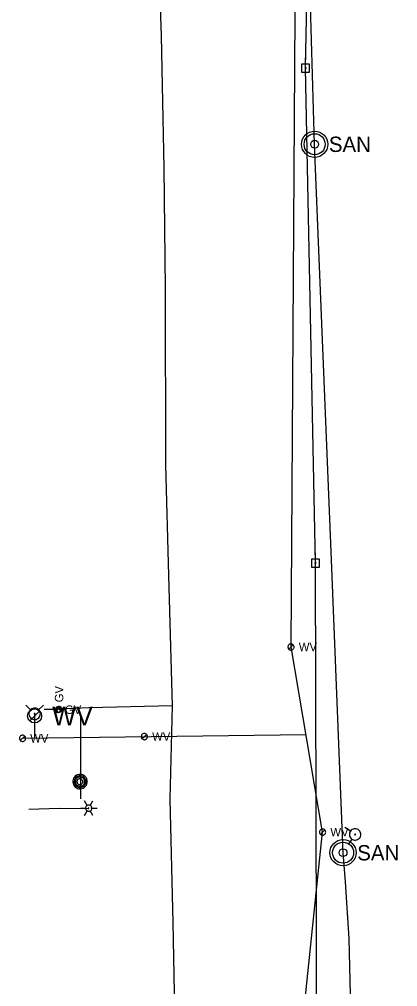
# Model space of a CAD drawing. Extents: x 600849 to 606371, y 330010 to 403088.
# Drawn here: x 601743.9 to 601916.8, y 400004.9 to 400447.2 of the extents above; entities that cross this region are included whole.
import ezdxf

# ---------------------------------------------------------------- set-up
doc = ezdxf.new("R2010")
doc.units = 0
for name, color, linetype in [('E_LTG', 7, 'Continuous'), ('E_UTL_E_UG', 7, 'Continuous'), ('E_UTL_EPowerPole', 7, 'Continuous'), ('E_UTL_FO_UG', 7, 'Continuous'), ('E_UTL_G', 7, 'Continuous'), ('E_UTL_G_UG', 7, 'Continuous'), ('E_UTL_MH', 7, 'Continuous'), ('E_UTL_Overhead', 7, 'Continuous'), ('E_UTL_SAN', 7, 'Continuous'), ('E_UTL_SAN_UG', 7, 'Continuous'), ('E_UTL_W', 7, 'Continuous'), ('E_UTL_W_UG', 7, 'Continuous'), ('E_UTL_WHydrant', 7, 'Continuous')]:
    doc.layers.add(name, color=color, linetype=linetype)

# ---------------------------------------------------------------- blocks, each defined once
blk = doc.blocks.new('WV')
at = {"layer": 'E_UTL_W'}
blk.add_line((-8.6, -8.6), (8.6, 8.6), dxfattribs=at)
blk.add_circle((0, 0), 12.2, dxfattribs=at)
blk.add_text('WV', height=32.92, dxfattribs=at).set_placement((30.5, -16.5))

msp = doc.modelspace()

# ---------------------------------------------------------------- linework, layer by layer
at = {"layer": 'E_LTG'}
for points in [[(601774.86, 400087.75), (601773.67, 400089.82)], [(601776.29, 400087.75), (601777.48, 400089.82)], [(601771.77, 400086.52), (601774.15, 400086.52)], [(601773.67, 400083.22), (601774.86, 400085.28)], [(601777.01, 400086.52), (601776.98, 400086.79), (601776.91, 400087.05), (601776.78, 400087.29), (601776.61, 400087.5), (601776.41, 400087.68), (601776.17, 400087.82), (601775.92, 400087.91), (601775.65, 400087.94), (601775.38, 400087.93), (601775.11, 400087.87), (601774.86, 400087.75), (601774.64, 400087.6), (601774.46, 400087.4), (601774.31, 400087.17), (601774.21, 400086.92), (601774.16, 400086.65), (601774.16, 400086.38), (601774.21, 400086.11), (601774.31, 400085.86), (601774.46, 400085.63), (601774.64, 400085.44), (601774.86, 400085.28), (601775.11, 400085.17), (601775.38, 400085.1), (601775.65, 400085.09), (601775.92, 400085.13), (601776.17, 400085.22), (601776.41, 400085.35), (601776.61, 400085.53), (601776.78, 400085.74), (601776.91, 400085.99), (601776.98, 400086.25), (601777.01, 400086.52)], [(601777.01, 400086.52), (601776.98, 400086.79), (601776.91, 400087.05), (601776.78, 400087.29), (601776.61, 400087.5), (601776.41, 400087.68), (601776.17, 400087.82), (601775.92, 400087.91), (601775.65, 400087.94), (601775.38, 400087.93), (601775.11, 400087.87), (601774.86, 400087.75), (601774.64, 400087.6), (601774.46, 400087.4), (601774.31, 400087.17), (601774.21, 400086.92), (601774.16, 400086.65), (601774.16, 400086.38), (601774.21, 400086.11), (601774.31, 400085.86), (601774.46, 400085.63), (601774.64, 400085.44), (601774.86, 400085.28), (601775.11, 400085.17), (601775.38, 400085.1), (601775.65, 400085.09), (601775.92, 400085.13), (601776.17, 400085.22), (601776.41, 400085.35), (601776.61, 400085.53), (601776.78, 400085.74), (601776.91, 400085.99), (601776.98, 400086.25), (601777.01, 400086.52)], [(601777.01, 400086.52), (601776.98, 400086.79), (601776.91, 400087.05), (601776.78, 400087.29), (601776.61, 400087.5), (601776.41, 400087.68), (601776.17, 400087.82), (601775.92, 400087.91), (601775.65, 400087.94), (601775.38, 400087.93), (601775.11, 400087.87), (601774.86, 400087.75), (601774.64, 400087.6), (601774.46, 400087.4), (601774.31, 400087.17), (601774.21, 400086.92), (601774.16, 400086.65), (601774.16, 400086.38), (601774.21, 400086.11), (601774.31, 400085.86), (601774.46, 400085.63), (601774.64, 400085.44), (601774.86, 400085.28), (601775.11, 400085.17), (601775.38, 400085.1), (601775.65, 400085.09), (601775.92, 400085.13), (601776.17, 400085.22), (601776.41, 400085.35), (601776.61, 400085.53), (601776.78, 400085.74), (601776.91, 400085.99), (601776.98, 400086.25), (601777.01, 400086.52)], [(601775.7, 400086.52), (601775.7, 400086.54), (601775.69, 400086.56), (601775.68, 400086.58), (601775.67, 400086.6), (601775.65, 400086.61), (601775.63, 400086.63), (601775.61, 400086.63), (601775.59, 400086.64), (601775.56, 400086.63), (601775.54, 400086.63), (601775.52, 400086.62), (601775.5, 400086.61), (601775.49, 400086.59), (601775.47, 400086.57), (601775.47, 400086.55), (601775.46, 400086.53), (601775.46, 400086.51), (601775.47, 400086.48), (601775.47, 400086.46), (601775.49, 400086.44), (601775.5, 400086.43), (601775.52, 400086.41), (601775.54, 400086.4), (601775.56, 400086.4), (601775.59, 400086.4), (601775.61, 400086.4), (601775.63, 400086.41), (601775.65, 400086.42), (601775.67, 400086.43), (601775.68, 400086.45), (601775.69, 400086.47), (601775.7, 400086.49), (601775.7, 400086.52)], [(601777.48, 400083.22), (601776.29, 400085.28)], [(601777.01, 400086.52), (601779.39, 400086.52)]]:
    msp.add_lwpolyline(points, dxfattribs=at)
at = {"layer": 'E_UTL_E_UG'}
msp.add_lwpolyline([(601748.19, 400086.13), (601762.01, 400086.51), (601775.37, 400086.32), (601775.58, 400086.52)], dxfattribs=at)
at = {"layer": 'E_UTL_EPowerPole'}
for points in [[(601874.66, 400426.72), (601874.66, 400429.63)], [(601876.5, 400426.72), (601872.81, 400426.72)], [(601872.81, 400426.72), (601872.81, 400423.03)], [(601874.93, 400424.88), (601874.92, 400424.92), (601874.91, 400424.96), (601874.89, 400425), (601874.86, 400425.04), (601874.83, 400425.07), (601874.79, 400425.09), (601874.74, 400425.11), (601874.7, 400425.11), (601874.65, 400425.11), (601874.61, 400425.1), (601874.57, 400425.08), (601874.53, 400425.06), (601874.5, 400425.02), (601874.48, 400424.99), (601874.46, 400424.94), (601874.45, 400424.9), (601874.45, 400424.85), (601874.46, 400424.81), (601874.48, 400424.77), (601874.5, 400424.73), (601874.53, 400424.7), (601874.57, 400424.67), (601874.61, 400424.65), (601874.65, 400424.64), (601874.7, 400424.64), (601874.74, 400424.64), (601874.79, 400424.66), (601874.83, 400424.68), (601874.86, 400424.71), (601874.89, 400424.75), (601874.91, 400424.79), (601874.92, 400424.83), (601874.93, 400424.88)], [(601876.5, 400423.03), (601876.5, 400426.72)], [(601872.81, 400423.03), (601876.5, 400423.03)], [(601879.19, 400200.43), (601879.19, 400203.34)], [(601881.03, 400200.43), (601877.35, 400200.43)], [(601877.35, 400200.43), (601877.35, 400196.74)], [(601879.46, 400198.59), (601879.46, 400198.63), (601879.44, 400198.68), (601879.42, 400198.72), (601879.39, 400198.75), (601879.36, 400198.78), (601879.32, 400198.8), (601879.28, 400198.82), (601879.23, 400198.83), (601879.19, 400198.82), (601879.14, 400198.81), (601879.1, 400198.79), (601879.07, 400198.77), (601879.03, 400198.73), (601879.01, 400198.7), (601878.99, 400198.65), (601878.98, 400198.61), (601878.98, 400198.56), (601878.99, 400198.52), (601879.01, 400198.48), (601879.03, 400198.44), (601879.07, 400198.41), (601879.1, 400198.38), (601879.14, 400198.36), (601879.19, 400198.35), (601879.23, 400198.35), (601879.28, 400198.36), (601879.32, 400198.37), (601879.36, 400198.39), (601879.39, 400198.42), (601879.42, 400198.46), (601879.44, 400198.5), (601879.46, 400198.54), (601879.46, 400198.59)], [(601881.03, 400196.74), (601881.03, 400200.43)], [(601877.35, 400196.74), (601881.03, 400196.74)]]:
    msp.add_lwpolyline(points, dxfattribs=at)
at = {"layer": 'E_UTL_FO_UG'}
msp.add_lwpolyline([(601771.98, 400090.79), (601771.98, 400129.66)], dxfattribs=at)
at = {"layer": 'E_UTL_G'}
for points in [[(601762.78, 400131.58), (601762.76, 400131.82), (601762.69, 400132.05), (601762.58, 400132.27), (601762.43, 400132.46), (601762.24, 400132.62), (601762.03, 400132.75), (601761.8, 400132.82), (601761.56, 400132.86), (601761.32, 400132.85), (601761.08, 400132.79), (601760.86, 400132.69), (601760.66, 400132.55), (601760.49, 400132.37), (601760.36, 400132.17), (601760.27, 400131.94), (601760.22, 400131.7), (601760.22, 400131.46), (601760.27, 400131.22), (601760.36, 400130.99), (601760.49, 400130.78), (601760.66, 400130.61), (601760.86, 400130.47), (601761.08, 400130.36), (601761.32, 400130.31), (601761.56, 400130.3), (601761.8, 400130.33), (601762.03, 400130.41), (601762.24, 400130.53), (601762.43, 400130.69), (601762.58, 400130.88), (601762.69, 400131.1), (601762.76, 400131.33), (601762.78, 400131.58)], [(601760.59, 400130.67), (601762.41, 400132.49)], [(601762.04, 400133.02), (601761.79, 400132.99), (601761.56, 400132.93), (601761.34, 400132.81), (601761.15, 400132.66), (601760.99, 400132.48), (601760.87, 400132.27), (601760.79, 400132.04), (601760.75, 400131.8), (601760.77, 400131.55), (601760.82, 400131.31), (601760.92, 400131.09), (601761.07, 400130.89), (601761.24, 400130.73), (601761.45, 400130.59), (601761.67, 400130.5), (601761.91, 400130.46), (601762.16, 400130.46), (601762.4, 400130.5), (601762.62, 400130.59), (601762.83, 400130.73), (601763.01, 400130.89), (601763.15, 400131.09), (601763.25, 400131.31), (601763.31, 400131.55), (601763.32, 400131.8), (601763.28, 400132.04), (601763.2, 400132.27), (601763.08, 400132.48), (601762.92, 400132.66), (601762.73, 400132.81), (601762.51, 400132.93), (601762.28, 400132.99), (601762.04, 400133.02)], [(601762.94, 400130.83), (601761.13, 400132.64)]]:
    msp.add_lwpolyline(points, dxfattribs=at)
at = {"layer": 'E_UTL_G_UG'}
for points in [[(601813.84, 400133.27), (601812.12, 400192.93), (601810.87, 400243.47), (601810.64, 400323.97), (601810.07, 400379.3), (601808.88, 400439.7), (601805.3, 400542.52), (601798.37, 400602.42), (601793.1, 400655.61), (601795.81, 400704.24), (601797.2, 400728.81), (601796.68, 400759.01), (601795.14, 400806.08), (601791.66, 400841.83), (601789.29, 400881.82)], [(601826.85, 399487.1), (601826.21, 399532.41), (601824.23, 399606.3), (601822.58, 399698.43), (601820.47, 399766.2), (601820.09, 399823.48), (601818.01, 399886.01), (601815.49, 399961.9), (601814.09, 400034.24), (601812.86, 400090.65), (601813.84, 400133.27), (601775.63, 400132.35), (601762.04, 400131.73), (601761.5, 400131.58), (601755.19, 400131.71)]]:
    msp.add_lwpolyline(points, dxfattribs=at)
at = {"layer": 'E_UTL_MH'}
for points in [[(601774.89, 400098.69), (601774.83, 400099.32), (601774.65, 400099.92), (601774.37, 400100.48), (601773.98, 400100.97), (601773.5, 400101.38), (601772.96, 400101.7), (601772.37, 400101.9), (601771.75, 400101.99), (601771.12, 400101.96), (601770.51, 400101.81), (601769.94, 400101.55), (601769.43, 400101.19), (601769, 400100.73), (601768.66, 400100.21), (601768.42, 400099.62), (601768.3, 400099.01), (601768.3, 400098.38), (601768.42, 400097.76), (601768.66, 400097.18), (601769, 400096.65), (601769.43, 400096.2), (601769.94, 400095.84), (601770.51, 400095.58), (601771.12, 400095.43), (601771.75, 400095.4), (601772.37, 400095.49), (601772.96, 400095.69), (601773.5, 400096.01), (601773.98, 400096.42), (601774.37, 400096.91), (601774.65, 400097.47), (601774.83, 400098.07), (601774.89, 400098.69)], [(601774.27, 400098.69), (601774.23, 400099.2), (601774.08, 400099.68), (601773.85, 400100.14), (601773.53, 400100.54), (601773.15, 400100.87), (601772.71, 400101.12), (601772.23, 400101.29), (601771.72, 400101.36), (601771.22, 400101.34), (601770.72, 400101.22), (601770.26, 400101.01), (601769.84, 400100.71), (601769.49, 400100.34), (601769.22, 400099.92), (601769.03, 400099.44), (601768.93, 400098.94), (601768.93, 400098.44), (601769.03, 400097.94), (601769.22, 400097.46), (601769.49, 400097.03), (601769.84, 400096.67), (601770.26, 400096.37), (601770.72, 400096.16), (601771.22, 400096.04), (601771.72, 400096.02), (601772.23, 400096.09), (601772.71, 400096.25), (601773.15, 400096.51), (601773.53, 400096.84), (601773.85, 400097.24), (601774.08, 400097.69), (601774.23, 400098.18), (601774.27, 400098.69)], [(601773.71, 400098.66), (601773.67, 400099.06), (601773.56, 400099.45), (601773.37, 400099.81), (601773.12, 400100.13), (601772.82, 400100.4), (601772.47, 400100.6), (601772.08, 400100.73), (601771.68, 400100.79), (601771.28, 400100.77), (601770.89, 400100.67), (601770.52, 400100.5), (601770.19, 400100.27), (601769.91, 400099.98), (601769.69, 400099.64), (601769.54, 400099.26), (601769.46, 400098.86), (601769.46, 400098.46), (601769.54, 400098.06), (601769.69, 400097.69), (601769.91, 400097.34), (601770.19, 400097.05), (601770.52, 400096.82), (601770.89, 400096.65), (601771.28, 400096.55), (601771.68, 400096.53), (601772.08, 400096.59), (601772.47, 400096.72), (601772.82, 400096.93), (601773.12, 400097.19), (601773.37, 400097.51), (601773.56, 400097.87), (601773.67, 400098.26), (601773.71, 400098.66)], [(601772.86, 400098.65), (601772.83, 400098.9), (601772.76, 400099.14), (601772.64, 400099.37), (601772.49, 400099.56), (601772.3, 400099.73), (601772.08, 400099.86), (601771.84, 400099.94), (601771.59, 400099.98), (601771.33, 400099.96), (601771.09, 400099.9), (601770.86, 400099.8), (601770.65, 400099.65), (601770.48, 400099.47), (601770.34, 400099.26), (601770.25, 400099.02), (601770.2, 400098.77), (601770.2, 400098.52), (601770.25, 400098.27), (601770.34, 400098.04), (601770.48, 400097.82), (601770.65, 400097.64), (601770.86, 400097.49), (601771.09, 400097.39), (601771.33, 400097.33), (601771.59, 400097.32), (601771.84, 400097.35), (601772.08, 400097.43), (601772.3, 400097.56), (601772.49, 400097.73), (601772.64, 400097.93), (601772.76, 400098.15), (601772.83, 400098.39), (601772.86, 400098.65)]]:
    msp.add_lwpolyline(points, dxfattribs=at)
at = {"layer": 'E_UTL_Overhead'}
for points in [[(601879.22, 400198.59), (601874.69, 400424.88), (601879.16, 400653.46), (601880.38, 400877.03)], [(601799.71, 399128), (601895.99, 399227.7), (601894.82, 399274.94), (601890.14, 399423.61), (601887.97, 399578.04), (601883.55, 399776.02), (601879.86, 399971.56), (601879.22, 400198.59)]]:
    msp.add_lwpolyline(points, dxfattribs=at)
at = {"layer": 'E_UTL_SAN'}
for centre, radius in [((601878.83, 400390.13), 6), ((601878.83, 400390.13), 4.8), ((601878.83, 400390.13), 1.8), ((601891.81, 400066.17), 6), ((601891.81, 400066.17), 4.8), ((601891.81, 400066.17), 1.8)]:
    msp.add_circle(centre, radius, dxfattribs=at)
at = {"layer": 'E_UTL_SAN_UG'}
for points in [[(601891.8, 400066.17), (601886.59, 400200.09), (601878.83, 400390.13), (601876.51, 400469.59), (601874.87, 400676.8), (601870.7, 400995.76)], [(601901.37, 399736.39), (601900.13, 399780.45), (601898.77, 399843.08), (601897.15, 399913.51), (601896.16, 399966.18), (601895.32, 399994.84), (601894.55, 400026.86), (601892.99, 400052.85), (601891.8, 400066.17)]]:
    msp.add_lwpolyline(points, dxfattribs=at)
at = {"layer": 'E_UTL_W'}
for points in [[(601869.45, 400160.24), (601869.43, 400160.51), (601869.35, 400160.77), (601869.23, 400161.01), (601869.06, 400161.22), (601868.85, 400161.4), (601868.62, 400161.53), (601868.36, 400161.62), (601868.09, 400161.66), (601867.82, 400161.65), (601867.56, 400161.58), (601867.31, 400161.47), (601867.09, 400161.31), (601866.91, 400161.12), (601866.76, 400160.89), (601866.66, 400160.64), (601866.61, 400160.37), (601866.61, 400160.1), (601866.66, 400159.84), (601866.76, 400159.58), (601866.91, 400159.36), (601867.09, 400159.16), (601867.31, 400159), (601867.56, 400158.89), (601867.82, 400158.83), (601868.09, 400158.81), (601868.36, 400158.85), (601868.62, 400158.94), (601868.85, 400159.08), (601869.06, 400159.25), (601869.23, 400159.47), (601869.35, 400159.71), (601869.43, 400159.97), (601869.45, 400160.24)], [(601867.02, 400159.23), (601869.03, 400161.24)], [(601746.71, 400118.46), (601746.68, 400118.73), (601746.6, 400118.99), (601746.48, 400119.23), (601746.31, 400119.45), (601746.11, 400119.63), (601745.87, 400119.76), (601745.62, 400119.85), (601745.35, 400119.89), (601745.08, 400119.88), (601744.81, 400119.81), (601744.57, 400119.7), (601744.35, 400119.54), (601744.16, 400119.35), (601744.01, 400119.12), (601743.91, 400118.87), (601743.86, 400118.6), (601743.86, 400118.33), (601743.91, 400118.06), (601744.01, 400117.81), (601744.16, 400117.58), (601744.35, 400117.39), (601744.57, 400117.23), (601744.81, 400117.12), (601745.08, 400117.05), (601745.35, 400117.04), (601745.62, 400117.08), (601745.87, 400117.17), (601746.11, 400117.3), (601746.31, 400117.48), (601746.48, 400117.69), (601746.6, 400117.93), (601746.68, 400118.19), (601746.71, 400118.46)], [(601744.27, 400117.46), (601746.29, 400119.47)], [(601802.44, 400119.26), (601802.41, 400119.53), (601802.34, 400119.79), (601802.21, 400120.03), (601802.05, 400120.25), (601801.84, 400120.42), (601801.61, 400120.56), (601801.35, 400120.65), (601801.08, 400120.69), (601800.81, 400120.67), (601800.55, 400120.61), (601800.3, 400120.5), (601800.08, 400120.34), (601799.89, 400120.14), (601799.75, 400119.92), (601799.65, 400119.66), (601799.6, 400119.4), (601799.6, 400119.13), (601799.65, 400118.86), (601799.75, 400118.61), (601799.89, 400118.38), (601800.08, 400118.19), (601800.3, 400118.03), (601800.55, 400117.92), (601800.81, 400117.85), (601801.08, 400117.84), (601801.35, 400117.88), (601801.61, 400117.97), (601801.84, 400118.1), (601802.05, 400118.28), (601802.21, 400118.49), (601802.34, 400118.73), (601802.41, 400118.99), (601802.44, 400119.26)], [(601800.01, 400118.25), (601802.02, 400120.27)], [(601883.89, 400075.57), (601883.86, 400075.84), (601883.78, 400076.1), (601883.66, 400076.34), (601883.49, 400076.56), (601883.29, 400076.74), (601883.05, 400076.87), (601882.8, 400076.96), (601882.53, 400077), (601882.26, 400076.99), (601881.99, 400076.92), (601881.75, 400076.81), (601881.53, 400076.65), (601881.34, 400076.46), (601881.19, 400076.23), (601881.09, 400075.98), (601881.04, 400075.71), (601881.04, 400075.44), (601881.09, 400075.17), (601881.19, 400074.92), (601881.34, 400074.69), (601881.53, 400074.5), (601881.75, 400074.34), (601881.99, 400074.23), (601882.26, 400074.16), (601882.53, 400074.15), (601882.8, 400074.19), (601883.05, 400074.28), (601883.29, 400074.41), (601883.49, 400074.59), (601883.66, 400074.8), (601883.78, 400075.04), (601883.86, 400075.3), (601883.89, 400075.57)], [(601881.45, 400074.57), (601883.47, 400076.58)]]:
    msp.add_lwpolyline(points, dxfattribs=at)
at = {"layer": 'E_UTL_W_UG'}
for points in [[(601816.66, 399557.67), (601814.82, 399652.77), (601814.15, 399725.81), (601813.89, 399762.78), (601877.71, 399771.73), (601877.38, 399813.15), (601878.97, 399820.66), (601877.34, 399826.19), (601873.98, 399878.38), (601873.91, 399949.83), (601873.65, 399990.4), (601882.46, 400075.57), (601868.03, 400160.24), (601871.12, 400642.91)], [(601750.85, 400129.69), (601750.85, 400128.69), (601750.84, 400118.57)], [(601745.17, 400118.49), (601874.84, 400120.28)]]:
    msp.add_lwpolyline(points, dxfattribs=at)
at = {"layer": 'E_UTL_WHydrant'}
for points in [[(601749.01, 400131.53), (601746.87, 400133.67)], [(601753.47, 400129.69), (601753.42, 400130.19), (601753.28, 400130.67), (601753.05, 400131.11), (601752.75, 400131.5), (601752.37, 400131.83), (601751.94, 400132.08), (601751.47, 400132.24), (601750.97, 400132.31), (601750.47, 400132.29), (601749.99, 400132.17), (601749.54, 400131.97), (601749.13, 400131.68), (601748.79, 400131.32), (601748.52, 400130.9), (601748.33, 400130.43), (601748.24, 400129.94), (601748.24, 400129.44), (601748.33, 400128.96), (601748.52, 400128.49), (601748.79, 400128.07), (601749.13, 400127.71), (601749.54, 400127.42), (601749.99, 400127.22), (601750.47, 400127.1), (601750.97, 400127.07), (601751.47, 400127.15), (601751.94, 400127.31), (601752.37, 400127.56), (601752.75, 400127.88), (601753.05, 400128.28), (601753.28, 400128.72), (601753.42, 400129.2), (601753.47, 400129.69)], [(601752.68, 400131.53), (601754.83, 400133.67)], [(601751.05, 400129.69), (601751.04, 400129.73), (601751.03, 400129.77), (601751.02, 400129.8), (601750.99, 400129.83), (601750.96, 400129.86), (601750.93, 400129.88), (601750.89, 400129.89), (601750.86, 400129.89), (601750.82, 400129.89), (601750.78, 400129.88), (601750.75, 400129.87), (601750.72, 400129.85), (601750.69, 400129.82), (601750.67, 400129.79), (601750.65, 400129.75), (601750.65, 400129.71), (601750.65, 400129.67), (601750.65, 400129.64), (601750.67, 400129.6), (601750.69, 400129.57), (601750.72, 400129.54), (601750.75, 400129.52), (601750.78, 400129.5), (601750.82, 400129.5), (601750.86, 400129.49), (601750.89, 400129.5), (601750.93, 400129.51), (601750.96, 400129.53), (601750.99, 400129.56), (601751.02, 400129.59), (601751.03, 400129.62), (601751.04, 400129.66), (601751.05, 400129.69)], [(601895.18, 400075.99), (601892.69, 400077.71)], [(601896.85, 400077.09), (601896.37, 400076.95), (601895.92, 400076.73), (601895.53, 400076.43), (601895.19, 400076.05), (601894.94, 400075.62), (601894.77, 400075.15), (601894.7, 400074.66), (601894.72, 400074.16), (601894.83, 400073.68), (601895.03, 400073.22), (601895.31, 400072.81), (601895.67, 400072.46), (601896.09, 400072.19), (601896.55, 400072), (601897.04, 400071.9), (601897.54, 400071.9), (601898.03, 400071.98), (601898.49, 400072.16), (601898.91, 400072.43), (601899.28, 400072.77), (601899.57, 400073.17), (601899.78, 400073.62), (601899.91, 400074.11), (601899.94, 400074.61), (601899.87, 400075.1), (601899.71, 400075.57), (601899.47, 400076.01), (601899.15, 400076.39), (601898.76, 400076.7), (601898.32, 400076.93), (601897.84, 400077.08), (601897.34, 400077.13), (601896.85, 400077.09)], [(601895.84, 400072.38), (601894.11, 400069.88)], [(601897.28, 400074.71), (601897.24, 400074.7), (601897.21, 400074.68), (601897.18, 400074.66), (601897.15, 400074.63), (601897.13, 400074.59), (601897.12, 400074.56), (601897.11, 400074.52), (601897.12, 400074.48), (601897.12, 400074.45), (601897.14, 400074.41), (601897.16, 400074.38), (601897.19, 400074.35), (601897.22, 400074.33), (601897.26, 400074.32), (601897.29, 400074.31), (601897.33, 400074.31), (601897.37, 400074.32), (601897.41, 400074.33), (601897.44, 400074.35), (601897.47, 400074.38), (601897.49, 400074.41), (601897.5, 400074.44), (601897.51, 400074.48), (601897.52, 400074.52), (601897.51, 400074.55), (601897.5, 400074.59), (601897.48, 400074.62), (601897.45, 400074.65), (601897.43, 400074.68), (601897.39, 400074.69), (601897.36, 400074.71), (601897.32, 400074.71), (601897.28, 400074.71)]]:
    msp.add_lwpolyline(points, dxfattribs=at)

# ---------------------------------------------------------------- block references
at = {"layer": 'E_UTL_FO_UG', "xscale": 0.2624666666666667, "yscale": 0.2624666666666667}
msp.add_blockref('WV', (601750.85, 400128.69), dxfattribs=at)

# ---------------------------------------------------------------- texts
at = {"layer": 'E_UTL_G'}
msp.add_text('GV', height=3.85, rotation=90, dxfattribs=at).set_placement((601763.96, 400134.94))
msp.add_text('GV', height=3.85, dxfattribs=at).set_placement((601764.71, 400129.65))
at = {"layer": 'E_UTL_SAN'}
for p in [(601885.31, 400386.6), (601898.29, 400062.63)]:
    msp.add_text('SAN', height=6.998, dxfattribs=at).set_placement(p)
at = {"layer": 'E_UTL_W'}
for p in [(601871.59, 400158.31), (601748.84, 400116.54), (601804.58, 400117.34), (601886.03, 400073.65)]:
    msp.add_text('WV', height=3.85, dxfattribs=at).set_placement(p)

doc.saveas('drawing.dxf')
